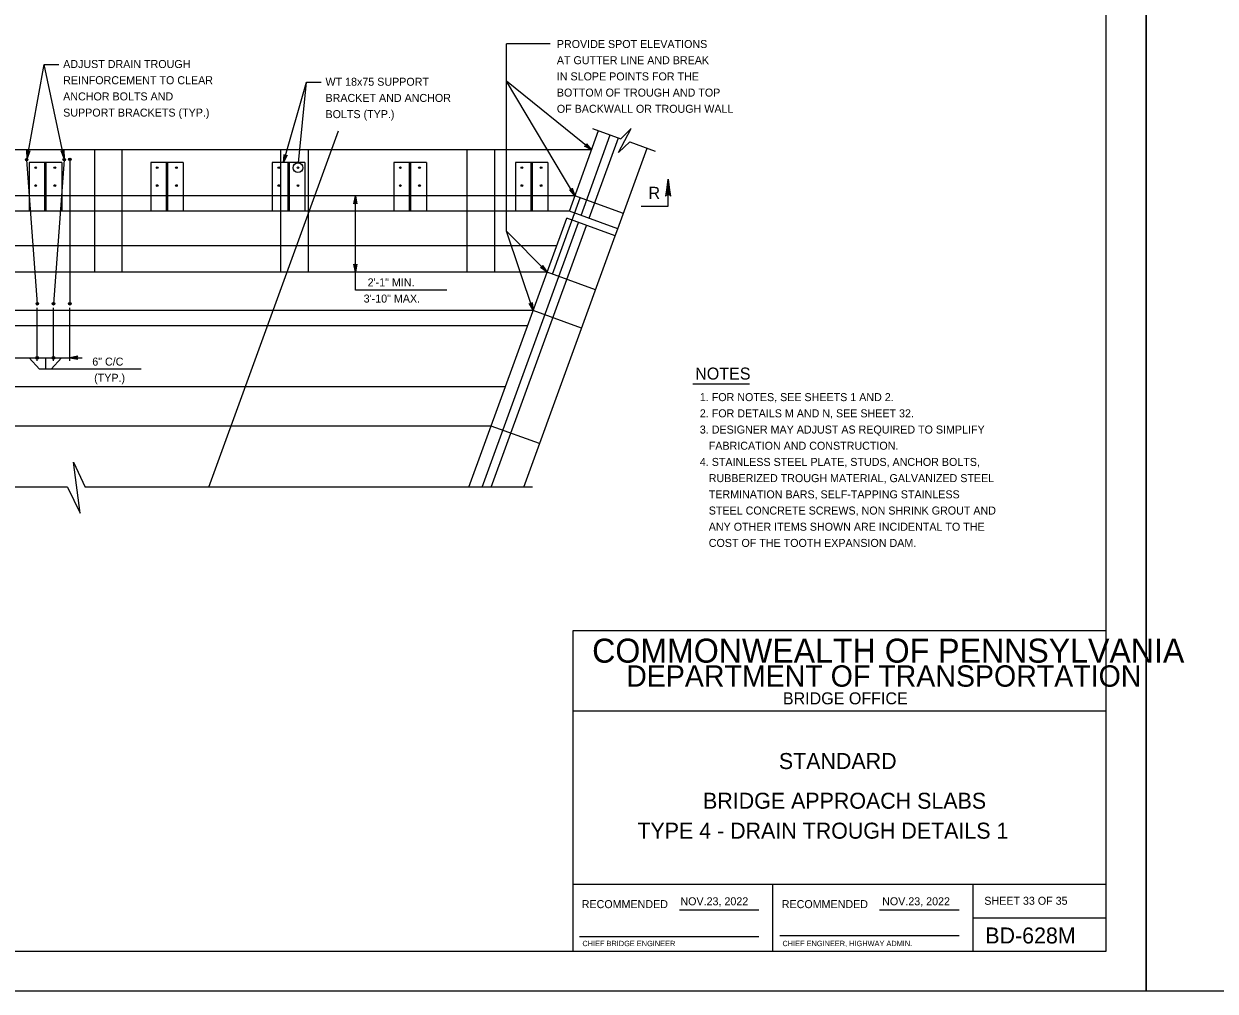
# Model space of a CAD drawing. Extents: x 636530 to 644067, y 294168 to 299122.
# Drawn here: x 638586 to 639032.6, y 294168.5 to 294531 of the extents above; entities that cross this region are included whole.
import ezdxf

# ---------------------------------------------------------------- set-up
doc = ezdxf.new("R2010")
doc.units = 0
for name, color, linetype in [('1', 7, 'Continuous'), ('DATES', 7, 'Continuous'), ('PLT-BNDY', 7, 'Continuous'), ('SIGNATORY TITLES', 7, 'Continuous')]:
    doc.layers.add(name, color=color, linetype=linetype)

msp = doc.modelspace()

# ---------------------------------------------------------------- linework, layer by layer
at = {"layer": '1'}
for p, q in [((638991.78, 294183.48), (638991.78, 294747.48)), ((638783.29, 294523.49), (638766.93, 294523.49)), ((638766.93, 294453.31), (638766.93, 294523.49)), ((638587.16, 294480.63), (638593.55, 294515.84)), ((638601.09, 294480.63), (638593.55, 294515.84)), ((638593.55, 294515.84), (638599.11, 294515.84)), ((638683.32, 294479.05), (638691.9, 294509.2)), ((638688.91, 294478.92), (638691.9, 294509.2)), ((638691.9, 294509.2), (638697.45, 294509.2)), ((638798.82, 294483.76), (638766.93, 294509.57)), ((638792.56, 294466.57), (638766.93, 294509.57)), ((638655.29, 294357.39), (638703.9, 294490.97)), ((638790.48, 294460.84), (638801.46, 294491.01)), ((638794.85, 294459.25), (638805.83, 294489.42)), ((638799.22, 294491.83), (638809.79, 294487.98)), ((638797.88, 294458.15), (638808.86, 294488.32)), ((638808.64, 294454.23), (638819.62, 294484.4)), ((638813.1, 294486.78), (638822.66, 294483.3)), ((638798.82, 294483.76), (638311.13, 294483.76)), ((638587.02, 294480.11), (638591.02, 294426.13)), ((638601.12, 294480.11), (638597.11, 294426.13)), ((638603.21, 294480.26), (638603.21, 294426.13)), ((638612.56, 294437.93), (638612.56, 294483.76)), ((638622.87, 294437.93), (638622.87, 294483.76)), ((638682.37, 294437.93), (638682.37, 294483.76)), ((638692.68, 294437.93), (638692.68, 294483.76)), ((638752.18, 294437.93), (638752.18, 294483.76)), ((638762.5, 294437.93), (638762.5, 294483.76)), ((638587.97, 294479.05), (638587.97, 294460.84)), ((638600.16, 294479.05), (638587.97, 294479.05)), ((638593.77, 294479.05), (638593.77, 294460.84)), ((638594.28, 294479.05), (638594.28, 294460.84)), ((638600.16, 294479.05), (638600.16, 294460.84)), ((638633.54, 294479.05), (638633.54, 294460.84)), ((638645.73, 294479.05), (638633.54, 294479.05)), ((638639.34, 294479.05), (638639.34, 294460.84)), ((638639.85, 294479.05), (638639.85, 294460.84)), ((638645.73, 294479.05), (638645.73, 294460.84)), ((638679.11, 294479.05), (638679.11, 294460.84)), ((638691.3, 294479.05), (638679.11, 294479.05)), ((638684.91, 294479.05), (638684.91, 294460.84)), ((638685.42, 294479.05), (638685.42, 294460.84)), ((638688.74, 294477.13), (638688.74, 294477.13)), ((638691.3, 294479.05), (638691.3, 294460.84)), ((638724.67, 294479.05), (638724.67, 294460.84)), ((638736.87, 294479.05), (638724.67, 294479.05)), ((638730.48, 294479.05), (638730.48, 294460.84)), ((638730.98, 294479.05), (638730.98, 294460.84)), ((638736.87, 294479.05), (638736.87, 294460.84)), ((638770.24, 294479.05), (638770.24, 294460.84)), ((638782.43, 294479.05), (638770.24, 294479.05)), ((638776.05, 294479.05), (638776.05, 294460.84)), ((638776.55, 294479.05), (638776.55, 294460.84)), ((638782.43, 294479.05), (638782.43, 294460.84)), ((638792.56, 294466.57), (638304.88, 294466.57)), ((638710.3, 294437.93), (638710.3, 294466.57)), ((638810.73, 294459.96), (638792.56, 294466.57)), ((638784.15, 294437.2), (638794.58, 294465.84)), ((638790.48, 294460.84), (638302.79, 294460.84)), ((638752.82, 294357.39), (638789.5, 294458.15)), ((638807.66, 294451.54), (638789.5, 294458.15)), ((638808.64, 294454.23), (638790.48, 294460.84)), ((638757.78, 294357.39), (638793.87, 294456.56)), ((638761.2, 294357.39), (638796.9, 294455.46)), ((638782.14, 294437.93), (638766.93, 294453.31)), ((638776.92, 294423.61), (638766.93, 294453.31)), ((638807.66, 294451.54), (638808.64, 294454.23)), ((638773.4, 294357.39), (638807.66, 294451.54)), ((638785.75, 294447.87), (638298.07, 294447.87)), ((638782.14, 294437.93), (638294.45, 294437.93)), ((638710.3, 294431.25), (638710.3, 294437.93)), ((638800.3, 294431.32), (638782.14, 294437.93)), ((638744.56, 294431.25), (638710.3, 294431.25)), ((638776.92, 294423.61), (638289.24, 294423.61)), ((638591.02, 294404.7), (638591.02, 294424.56)), ((638597.11, 294404.7), (638597.11, 294424.56)), ((638603.21, 294404.7), (638603.21, 294424.56)), ((638795.09, 294417), (638776.92, 294423.61)), ((638774.84, 294417.88), (638287.16, 294417.88)), ((638580.27, 294405.89), (638607.87, 294405.89)), ((638591.9, 294401.65), (638588.03, 294405.89)), ((638594.07, 294405.89), (638594.07, 294401.65)), ((638596.23, 294401.65), (638600.1, 294405.89)), ((638629.95, 294401.65), (638591.9, 294401.65)), ((638836.76, 294396.09), (638858, 294396.09)), ((638766.5, 294394.97), (638278.82, 294394.97)), ((638761.16, 294380.3), (638273.48, 294380.3)), ((638779.33, 294373.69), (638761.16, 294380.3)), ((638602.34, 294357.39), (638377.81, 294357.39)), ((638776.71, 294357.39), (638608.95, 294357.39)), ((638991.78, 294303.48), (638791.78, 294303.48)), ((638791.78, 294303.48), (638791.78, 294183.48)), ((638991.78, 294183.48), (638991.78, 294303.48)), ((638991.78, 294273.48), (638791.78, 294273.48)), ((638991.78, 294208.48), (638791.78, 294208.48)), ((638866.79, 294183.47), (638866.79, 294208.48)), ((638941.78, 294208.48), (638941.78, 294183.48)), ((638831.75, 294198.98), (638861.51, 294198.98)), ((638906.75, 294198.98), (638936.65, 294198.98)), ((638941.78, 294195.98), (638991.78, 294195.98)), ((638794.28, 294188.98), (638861.51, 294188.98)), ((638869.41, 294189.35), (638936.65, 294189.35)), ((638205.78, 294183.48), (638991.78, 294183.48)), ((638791.78, 294183.48), (638991.78, 294183.48))]:
    msp.add_line(p, q, dxfattribs=at)
for points in [[(638813.1, 294486.78), (638808.94, 294482.77), (638813.71, 294491.84), (638809.79, 294487.98)], [(638798.82, 294483.76), (638796.15, 294485.2), (638796.42, 294485.18), (638796.64, 294485.26), (638796.79, 294485.39), (638796.89, 294485.57), (638796.93, 294485.8), (638796.85, 294486.07), (638798.82, 294483.76), (638796.93, 294485.8), (638796.89, 294485.57), (638798.82, 294483.76), (638796.79, 294485.39), (638796.64, 294485.26), (638798.82, 294483.76), (638796.42, 294485.18)], [(638587.16, 294480.63), (638587.15, 294483.67), (638587.26, 294483.41), (638587.44, 294483.26), (638587.63, 294483.19), (638587.83, 294483.19), (638588.05, 294483.27), (638588.25, 294483.47), (638587.16, 294480.63), (638588.05, 294483.27), (638587.83, 294483.19), (638587.16, 294480.63), (638587.63, 294483.19), (638587.44, 294483.26), (638587.16, 294480.63), (638587.26, 294483.41)], [(638601.09, 294480.63), (638599.92, 294483.43), (638600.12, 294483.24), (638600.34, 294483.17), (638600.55, 294483.18), (638600.73, 294483.25), (638600.9, 294483.41), (638601.01, 294483.67), (638601.09, 294480.63), (638600.9, 294483.41), (638600.73, 294483.25), (638601.09, 294480.63), (638600.55, 294483.18), (638600.34, 294483.17), (638601.09, 294480.63), (638600.12, 294483.24)], [(638683.32, 294479.05), (638683.6, 294482.08), (638683.69, 294481.81), (638683.85, 294481.64), (638684.04, 294481.55), (638684.24, 294481.53), (638684.46, 294481.59), (638684.68, 294481.77), (638683.32, 294479.05), (638684.46, 294481.59), (638684.24, 294481.53), (638683.32, 294479.05), (638684.04, 294481.55), (638683.85, 294481.64), (638683.32, 294479.05), (638683.69, 294481.81)], [(638817.46, 294462.73), (638827.54, 294462.73), (638827.54, 294472.81)], [(638828.31, 294466.71), (638827.87, 294466.94), (638827.54, 294472.81), (638828.31, 294466.71), (638828.58, 294466.4), (638827.54, 294472.81), (638827.25, 294466.94), (638826.82, 294466.73), (638827.54, 294472.81), (638826.53, 294466.4), (638826.82, 294466.73)], [(638710.3, 294466.57), (638710.86, 294463.59), (638710.7, 294463.82), (638710.5, 294463.94), (638710.3, 294463.97), (638710.1, 294463.94), (638709.9, 294463.82), (638709.74, 294463.59), (638710.3, 294466.57), (638709.9, 294463.82), (638710.1, 294463.94), (638710.3, 294466.57), (638710.3, 294463.97), (638710.5, 294463.94), (638710.3, 294466.57), (638710.7, 294463.82)], [(638792.56, 294466.57), (638790.55, 294468.85), (638790.81, 294468.73), (638791.04, 294468.73), (638791.23, 294468.81), (638791.38, 294468.94), (638791.49, 294469.14), (638791.51, 294469.42), (638792.56, 294466.57), (638791.49, 294469.14), (638791.38, 294468.94), (638792.56, 294466.57), (638791.23, 294468.81), (638791.04, 294468.73), (638792.56, 294466.57), (638790.81, 294468.73)], [(638710.3, 294437.93), (638709.74, 294440.91), (638709.9, 294440.68), (638710.1, 294440.56), (638710.3, 294440.53), (638710.5, 294440.56), (638710.7, 294440.68), (638710.86, 294440.91), (638710.3, 294437.93), (638710.7, 294440.68), (638710.5, 294440.56), (638710.3, 294437.93), (638710.3, 294440.53), (638710.1, 294440.56), (638710.3, 294437.93), (638709.9, 294440.68)], [(638782.14, 294437.93), (638779.64, 294439.66), (638779.92, 294439.61), (638780.14, 294439.66), (638780.31, 294439.78), (638780.43, 294439.94), (638780.48, 294440.17), (638780.44, 294440.44), (638782.14, 294437.93), (638780.48, 294440.17), (638780.43, 294439.94), (638782.14, 294437.93), (638780.31, 294439.78), (638780.14, 294439.66), (638782.14, 294437.93), (638779.92, 294439.61)], [(638776.92, 294423.61), (638775.44, 294426.26), (638775.67, 294426.09), (638775.89, 294426.04), (638776.09, 294426.07), (638776.27, 294426.17), (638776.42, 294426.35), (638776.5, 294426.61), (638776.92, 294423.61), (638776.42, 294426.35), (638776.27, 294426.17), (638776.92, 294423.61), (638776.09, 294426.07), (638775.89, 294426.04), (638776.92, 294423.61), (638775.67, 294426.09)], [(638603.21, 294405.89), (638606.19, 294405.33), (638605.96, 294405.49), (638605.85, 294405.69), (638605.81, 294405.89), (638605.85, 294406.09), (638605.96, 294406.29), (638606.19, 294406.45), (638603.21, 294405.89), (638605.96, 294406.29), (638605.85, 294406.09), (638603.21, 294405.89), (638605.81, 294405.89), (638605.85, 294405.69), (638603.21, 294405.89), (638605.96, 294405.49)], [(638602.34, 294357.39), (638607.09, 294347.64), (638604.53, 294366.72), (638608.95, 294357.39)]]:
    msp.add_lwpolyline(points, dxfattribs=at)
for centre, radius in [((638587.02, 294480.11), 0.476), ((638587.02, 294480.11), 0.357), ((638587.02, 294480.11), 0.238), ((638587.02, 294480.11), 0.119), ((638601.12, 294480.11), 0.476), ((638601.12, 294480.11), 0.357), ((638601.12, 294480.11), 0.238), ((638601.12, 294480.11), 0.119), ((638603.21, 294480.26), 0.476), ((638603.21, 294480.26), 0.357), ((638603.21, 294480.26), 0.238), ((638603.21, 294480.26), 0.119), ((638590.42, 294477.13), 0.325), ((638597.6, 294477.13), 0.325), ((638635.98, 294477.13), 0.325), ((638643.17, 294477.13), 0.325), ((638681.55, 294477.13), 0.325), ((638688.74, 294477.13), 1.8), ((638688.74, 294477.13), 0.325), ((638727.12, 294477.13), 0.325), ((638734.31, 294477.13), 0.325), ((638772.69, 294477.13), 0.325), ((638779.88, 294477.13), 0.325), ((638590.42, 294470.41), 0.325), ((638597.6, 294470.41), 0.325), ((638635.98, 294470.41), 0.325), ((638643.17, 294470.41), 0.325), ((638681.55, 294470.41), 0.325), ((638688.74, 294470.41), 0.325), ((638727.12, 294470.41), 0.325), ((638734.31, 294470.41), 0.325), ((638772.69, 294470.41), 0.325), ((638779.88, 294470.41), 0.325), ((638591.02, 294426.13), 0.476), ((638591.02, 294426.13), 0.357), ((638591.02, 294426.13), 0.238), ((638591.02, 294426.13), 0.119), ((638597.11, 294426.13), 0.476), ((638597.11, 294426.13), 0.357), ((638597.11, 294426.13), 0.238), ((638597.11, 294426.13), 0.119), ((638603.21, 294426.13), 0.476), ((638603.21, 294426.13), 0.357), ((638603.21, 294426.13), 0.238), ((638603.21, 294426.13), 0.119), ((638591.02, 294405.89), 0.5), ((638591.02, 294405.89), 0.375), ((638591.02, 294405.89), 0.25), ((638591.02, 294405.89), 0.125), ((638597.11, 294405.89), 0.5), ((638597.11, 294405.89), 0.375), ((638597.11, 294405.89), 0.25), ((638597.11, 294405.89), 0.125)]:
    msp.add_circle(centre, radius, dxfattribs=at)
at = {"layer": 'PLT-BNDY'}
for points in [[(638165.78, 294762.48), (639006.78, 294762.48), (639006.78, 294168.48), (638165.78, 294168.48)], [(639006.78, 294762.48), (639847.78, 294762.48), (639847.78, 294168.48), (639006.78, 294168.48)]]:
    msp.add_lwpolyline(points, close=True, dxfattribs=at)

# ---------------------------------------------------------------- texts
at = {"layer": '1'}
for s, height, p in [('PROVIDE SPOT ELEVATIONS', 3, (638785.79, 294521.98)), ('ADJUST DRAIN TROUGH', 3, (638600.72, 294514.48)), ('AT GUTTER LINE AND BREAK', 3, (638785.79, 294515.91)), ('REINFORCEMENT TO CLEAR', 3, (638600.72, 294508.41)), ('IN SLOPE POINTS FOR THE', 3, (638785.79, 294509.84)), ('WT 18x75 SUPPORT', 3, (638699.06, 294507.84)), ('BOTTOM OF TROUGH AND TOP', 3, (638785.79, 294503.77)), ('ANCHOR BOLTS AND', 3, (638600.72, 294502.34)), ('BRACKET AND ANCHOR', 3, (638699.06, 294501.77)), ('SUPPORT BRACKETS (TYP.)', 3, (638600.72, 294496.27)), ('BOLTS (TYP.)', 3, (638699.06, 294495.7)), ('OF BACKWALL OR TROUGH WALL', 3, (638785.79, 294497.7)), ('R', 4.5, (638820.15, 294465.45))]:
    msp.add_text(s, height=height, rotation=360, dxfattribs=at).set_placement(p)
for s, height, p in [('2\'-1" MIN.', 3, (638714.86, 294432.64)), ('3\'-10" MAX.', 3, (638713.37, 294426.57)), ('6" C/C', 3, (638611.63, 294402.94)), ('(TYP.)', 3, (638612.33, 294396.87)), ('NOTES', 4.5, (638837.66, 294397.71)), ('1. FOR NOTES, SEE SHEETS 1 AND 2.', 3, (638839.4, 294389.63)), ('2. FOR DETAILS M AND N, SEE SHEET 32.', 3, (638839.4, 294383.56)), ('3. DESIGNER MAY ADJUST AS REQUIRED TO SIMPLIFY', 3, (638839.4, 294377.48)), ('   FABRICATION AND CONSTRUCTION.', 3, (638839.4, 294371.41)), ('4. STAINLESS STEEL PLATE, STUDS, ANCHOR BOLTS,', 3, (638839.4, 294365.34)), ('   RUBBERIZED TROUGH MATERIAL, GALVANIZED STEEL', 3, (638839.4, 294359.27)), ('   TERMINATION BARS, SELF-TAPPING STAINLESS', 3, (638839.4, 294353.2)), ('   STEEL CONCRETE SCREWS, NON SHRINK GROUT AND', 3, (638839.4, 294347.12)), ('   ANY OTHER ITEMS SHOWN ARE INCIDENTAL TO THE', 3, (638839.4, 294341.05)), ('   COST OF THE TOOTH EXPANSION DAM.', 3, (638839.4, 294334.98)), ('COMMONWEALTH OF PENNSYLVANIA', 9, (638799.03, 294291.6)), ('DEPARTMENT OF TRANSPORTATION', 8.0002, (638811.78, 294282.6)), ('BRIDGE OFFICE', 4.5, (638870.53, 294275.98)), ('STANDARD', 6, (638869.03, 294251.73)), ('BRIDGE APPROACH SLABS', 6.0001, (638840.61, 294236.85)), ('TYPE 4 - DRAIN TROUGH DETAILS 1', 6.0001, (638815.98, 294225.63)), ('SHEET 33 OF 35', 3, (638946.04, 294200.86)), ('RECOMMENDED', 3.0002, (638795.12, 294199.6)), ('RECOMMENDED', 3.0002, (638870.12, 294199.6)), ('BD-628M', 6, (638946.41, 294186.35))]:
    msp.add_text(s, height=height, dxfattribs=at).set_placement(p)
at = {"layer": 'DATES'}
for p in [(638832.12, 294200.66), (638907.74, 294200.66)]:
    msp.add_text('NOV.23, 2022', height=3, dxfattribs=at).set_placement(p)
at = {"layer": 'SIGNATORY TITLES'}
for s, p in [('CHIEF BRIDGE ENGINEER', (638795.37, 294185.35)), ('CHIEF ENGINEER, HIGHWAY ADMIN.', (638870.37, 294185.35))]:
    msp.add_text(s, height=2, dxfattribs=at).set_placement(p)

doc.saveas('drawing.dxf')
